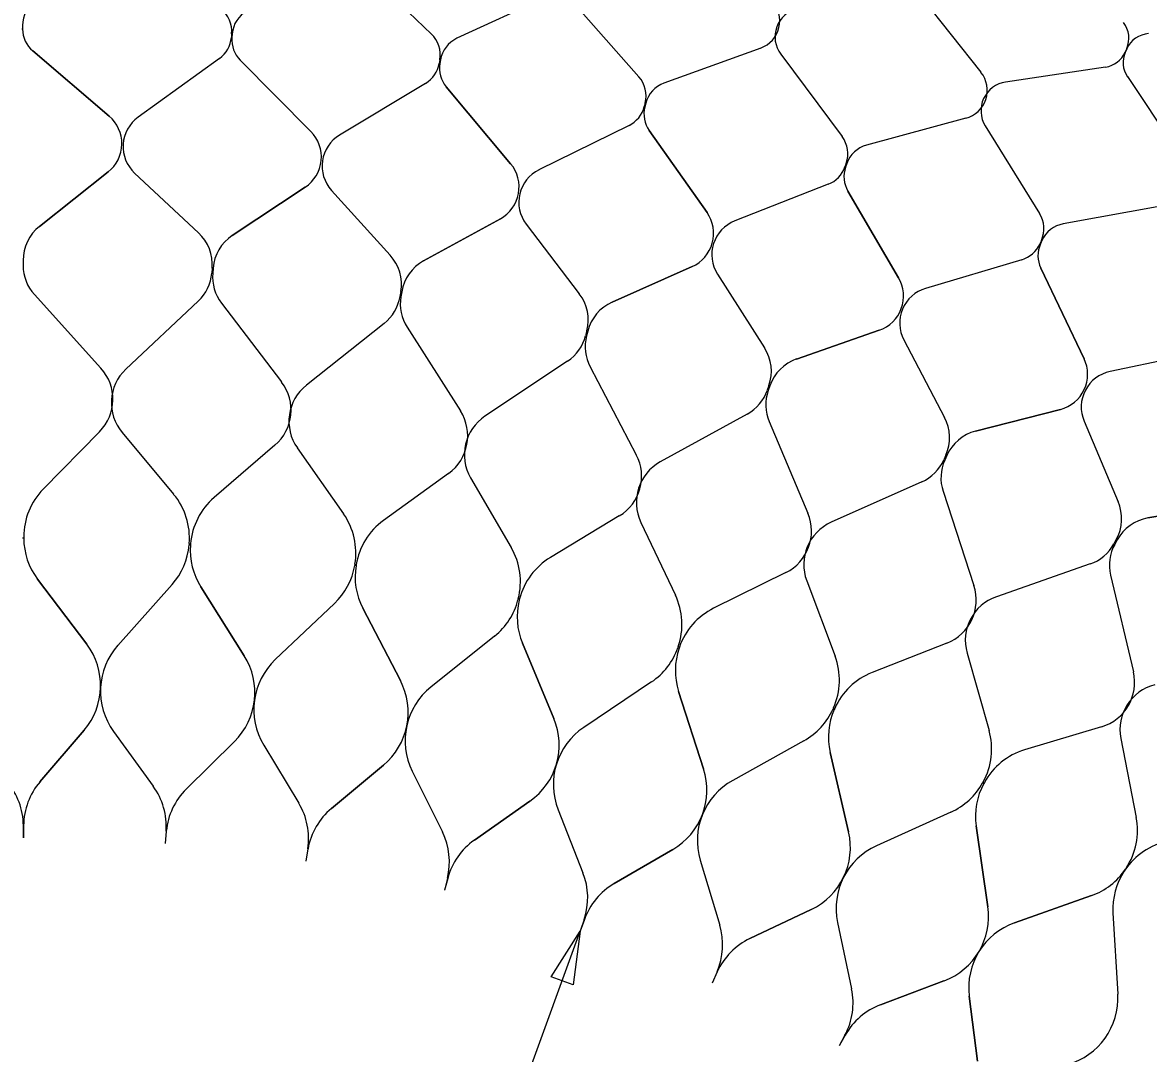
# Model space of a CAD drawing. Extents: x 638850 to 644908, y 297188 to 298900.
# Drawn here: x 644083.9 to 644150.8, y 297666 to 297727.3 of the extents above; entities that cross this region are included whole.
import ezdxf

# ---------------------------------------------------------------- set-up
doc = ezdxf.new("R2010")
doc.units = 0
for name, color, linetype in [('5', 7, 'Continuous'), ('50', 7, 'Continuous'), ('6', 7, 'Continuous')]:
    doc.layers.add(name, color=color, linetype=linetype)

msp = doc.modelspace()

# ---------------------------------------------------------------- linework, layer by layer
at = {"layer": '5'}
for p, q in [((644103.755, 297730.886), (644108.175, 297726.652)), ((644115.253, 297728.958), (644109.695, 297726.398)), ((644116.471, 297728.701), (644120.521, 297724.113)), ((644137.135, 297729.089), (644140.875, 297724.374)), ((644083.852, 297727.169), (644083.853, 297726.952)), ((644096.293, 297726.667), (644096.275, 297726.451)), ((644096.327, 297726.664), (644096.31, 297726.448)), ((644084.458, 297725.645), (644089.002, 297721.77)), ((644095.567, 297725.197), (644090.725, 297721.701)), ((644127.768, 297725.817), (644122.014, 297723.731)), ((644128.96, 297725.459), (644132.611, 297720.548)), ((644149.546, 297725.787), (644149.448, 297725.567)), ((644149.558, 297725.781), (644149.461, 297725.561)), ((644096.803, 297725.095), (644101.007, 297720.853)), ((644108.682, 297725.122), (644108.646, 297724.908)), ((644108.716, 297725.116), (644108.68, 297724.903)), ((644148.294, 297724.688), (644142.342, 297723.796)), ((644149.584, 297724.116), (644152.916, 297719.104)), ((644107.835, 297723.718), (644102.718, 297720.639)), ((644109.059, 297723.513), (644112.893, 297718.934)), ((644120.898, 297722.545), (644120.845, 297722.335)), ((644120.932, 297722.536), (644120.878, 297722.326)), ((644119.937, 297721.217), (644114.579, 297718.578)), ((644139.975, 297721.64), (644134.067, 297720.043)), ((644141.133, 297721.183), (644144.36, 297715.983)), ((644121.139, 297720.91), (644124.576, 297716.026)), ((644132.856, 297718.954), (644132.785, 297718.749)), ((644132.888, 297718.943), (644132.817, 297718.738)), ((644088.943, 297718.444), (644084.864, 297715.208)), ((644090.516, 297718.38), (644094.321, 297714.826)), ((644100.669, 297717.543), (644096.333, 297714.66)), ((644102.231, 297717.348), (644105.726, 297713.488)), ((644131.786, 297717.711), (644126.227, 297715.53)), ((644132.959, 297717.305), (644135.974, 297712.15)), ((644151.79, 297716.455), (644145.769, 297715.358)), ((644112.279, 297715.664), (644107.717, 297713.154)), ((644113.819, 297715.339), (644116.978, 297711.199)), ((644144.471, 297714.374), (644144.383, 297714.176)), ((644144.502, 297714.36), (644144.414, 297714.162)), ((644083.885, 297713.177), (644083.886, 297712.879)), ((644143.301, 297713.225), (644137.578, 297711.517)), ((644095.133, 297712.723), (644095.108, 297712.426)), ((644095.188, 297712.718), (644095.164, 297712.421)), ((644123.691, 297712.819), (644118.934, 297710.7)), ((644144.435, 297712.722), (644147.008, 297707.333)), ((644125.198, 297712.366), (644127.999, 297707.977)), ((644084.553, 297711.152), (644088.514, 297706.77)), ((644106.358, 297711.324), (644106.309, 297711.03)), ((644106.413, 297711.315), (644106.364, 297711.021)), ((644094.304, 297710.758), (644090.003, 297706.71)), ((644095.684, 297710.644), (644099.264, 297705.947)), ((644105.368, 297709.436), (644100.743, 297705.762)), ((644106.734, 297709.207), (644109.908, 297704.226)), ((644117.427, 297708.99), (644117.353, 297708.702)), ((644117.481, 297708.976), (644117.408, 297708.688)), ((644134.824, 297709.028), (644129.907, 297707.315)), ((644136.288, 297708.451), (644138.712, 297703.842)), ((644154.399, 297707.791), (644148.554, 297706.568)), ((644116.282, 297707.191), (644111.366, 297703.918)), ((644117.624, 297706.849), (644120.37, 297701.619)), ((644128.262, 297705.737), (644128.164, 297705.456)), ((644128.314, 297705.719), (644128.217, 297705.438)), ((644126.97, 297704.041), (644121.797, 297701.191)), ((644145.6, 297704.319), (644140.557, 297703.023)), ((644128.279, 297703.587), (644130.577, 297698.146)), ((644147.011, 297703.62), (644149.041, 297698.825)), ((644088.436, 297702.99), (644085.083, 297699.575)), ((644089.776, 297702.936), (644092.842, 297699.262)), ((644098.87, 297702.186), (644095.243, 297699.064)), ((644100.2, 297702.02), (644102.949, 297698.102)), ((644138.786, 297701.589), (644138.665, 297701.317)), ((644138.837, 297701.566), (644138.716, 297701.294)), ((644109.2, 297700.511), (644105.324, 297697.704)), ((644110.512, 297700.234), (644112.922, 297696.1)), ((644137.357, 297700.006), (644131.963, 297697.6)), ((644138.623, 297699.445), (644140.457, 297693.831)), ((644155.945, 297698.723), (644150.811, 297697.855)), ((644119.354, 297697.977), (644115.256, 297695.504)), ((644120.637, 297697.591), (644122.693, 297693.27)), ((644083.923, 297696.728), (644083.924, 297696.654)), ((644148.926, 297696.574), (644148.782, 297696.313)), ((644148.974, 297696.547), (644148.831, 297696.286)), ((644093.769, 297696.331), (644093.763, 297696.257)), ((644093.849, 297696.325), (644093.843, 297696.25)), ((644103.627, 297695.104), (644103.614, 297695.03)), ((644103.706, 297695.091), (644103.693, 297695.017)), ((644147.369, 297695.117), (644141.793, 297693.17)), ((644129.259, 297694.602), (644124.969, 297692.481)), ((644148.583, 297694.451), (644149.941, 297688.703)), ((644084.742, 297694.222), (644087.667, 297690.351)), ((644092.751, 297693.899), (644089.524, 297690.276)), ((644094.455, 297693.758), (644097.045, 297689.656)), ((644130.506, 297694.11), (644132.193, 297689.632)), ((644113.347, 297693.056), (644113.328, 297692.983)), ((644113.425, 297693.036), (644113.406, 297692.964)), ((644102.409, 297692.766), (644098.889, 297689.426)), ((644104.095, 297692.483), (644106.332, 297688.178)), ((644111.937, 297690.828), (644108.151, 297687.794)), ((644113.594, 297690.405), (644115.463, 297685.927)), ((644138.847, 297690.409), (644134.395, 297688.655)), ((644122.862, 297690.201), (644122.837, 297690.13)), ((644122.937, 297690.175), (644122.913, 297690.104)), ((644140.049, 297689.814), (644141.355, 297685.21)), ((644121.27, 297688.098), (644117.243, 297685.393)), ((644122.885, 297687.538), (644124.373, 297682.92)), ((644132.104, 297686.559), (644132.073, 297686.491)), ((644132.177, 297686.527), (644132.147, 297686.458)), ((644087.511, 297685.223), (644084.89, 297682.16)), ((644089.266, 297685.152), (644091.631, 297681.888)), ((644148.051, 297685.428), (644143.467, 297684.052)), ((644096.461, 297684.559), (644093.592, 297681.726)), ((644098.203, 297684.342), (644100.287, 297680.89)), ((644130.342, 297684.597), (644126.102, 297682.238)), ((644149.198, 297684.735), (644150.114, 297680.038)), ((644131.904, 297683.904), (644133, 297679.177)), ((644105.323, 297683.148), (644102.228, 297680.565)), ((644107.041, 297682.785), (644108.829, 297679.172)), ((644141.008, 297682.156), (644140.972, 297682.091)), ((644141.079, 297682.118), (644141.043, 297682.052)), ((644114.036, 297681), (644110.735, 297678.685)), ((644115.718, 297680.494), (644117.196, 297676.744)), ((644139.088, 297680.349), (644134.666, 297678.353)), ((644083.903, 297679.562), (644083.912, 297678.826)), ((644083.918, 297679.562), (644083.912, 297678.826)), ((644092.391, 297679.22), (644092.338, 297678.486)), ((644092.406, 297679.218), (644092.338, 297678.486)), ((644140.588, 297679.527), (644141.284, 297674.725)), ((644100.821, 297678.168), (644100.706, 297677.441)), ((644100.835, 297678.166), (644100.706, 297677.441)), ((644122.539, 297678.129), (644119.056, 297676.099)), ((644124.172, 297677.485), (644125.332, 297673.624)), ((644109.133, 297676.414), (644108.958, 297675.7)), ((644109.147, 297676.411), (644108.958, 297675.7)), ((644149.44, 297676.897), (644149.399, 297676.835)), ((644147.449, 297675.383), (644142.874, 297673.765)), ((644130.771, 297674.557), (644127.13, 297672.826)), ((644148.73, 297674.358), (644149.014, 297669.515)), ((644117.268, 297673.971), (644117.034, 297673.273)), ((644117.282, 297673.966), (644117.034, 297673.273)), ((644132.345, 297673.778), (644133.177, 297669.834)), ((644125.171, 297670.854), (644124.879, 297670.179)), ((644125.185, 297670.848), (644124.879, 297670.179)), ((644138.675, 297670.308), (644134.902, 297668.888)), ((644140.178, 297669.4), (644140.66, 297665.538)), ((644132.785, 297667.087), (644132.438, 297666.439)), ((644132.798, 297667.08), (644132.438, 297666.439))]:
    msp.add_line(p, q, dxfattribs=at)
for centre, radius, start, end in [((644085.576, 297727.173), 1.723, 124.34069, 180.1336), ((644127.18, 297727.437), 1.723, 289.92998, 43.22614), ((644094.576, 297726.81), 1.723, 355.24378, 51.03669), ((644098.045, 297726.524), 1.723, 119.53712, 175.33003), ((644130.343, 297726.487), 1.723, 103.32982, 216.62598), ((644148.168, 297726.399), 1.508, 336.02944, 38.51509), ((644085.576, 297726.956), 1.723, 180.1336, 229.54448), ((644106.983, 297725.408), 1.723, 350.44021, 46.23312), ((644150.937, 297725.171), 1.508, 93.63015, 156.1158), ((644094.558, 297726.594), 1.723, 305.83289, 355.24378), ((644098.027, 297726.308), 1.723, 175.33003, 224.74091), ((644110.416, 297724.833), 1.723, 114.73355, 170.52646), ((644148.07, 297726.179), 1.508, 278.52625, 336.02945), ((644150.839, 297724.95), 1.508, 156.1158, 213.619), ((644106.947, 297725.194), 1.723, 301.02932, 350.44021), ((644110.38, 297724.619), 1.723, 170.52646, 219.93734), ((644119.229, 297722.972), 1.723, 345.63664, 41.42955), ((644139.525, 297723.303), 1.723, 285.12641, 38.42257), ((644122.602, 297722.111), 1.723, 109.92998, 165.72289), ((644142.597, 297722.092), 1.723, 98.52625, 211.82241), ((644119.175, 297722.762), 1.723, 296.22575, 345.63664), ((644122.548, 297721.901), 1.723, 165.72289, 215.13377), ((644087.605, 297720.131), 2.154, 308.42009, 49.54449), ((644091.986, 297719.954), 2.154, 125.83289, 226.95729), ((644099.477, 297719.337), 2.154, 303.61652, 44.74092), ((644103.828, 297718.794), 2.154, 121.02932, 222.15372), ((644131.228, 297719.52), 1.723, 340.83307, 36.62598), ((644134.517, 297718.379), 1.723, 105.12641, 160.91932), ((644111.241, 297717.551), 2.154, 298.81295, 39.93735), ((644115.531, 297716.645), 2.154, 116.22575, 217.35015), ((644131.157, 297719.315), 1.723, 291.42218, 340.83307), ((644134.446, 297718.175), 1.723, 160.91932, 210.3302), ((644122.814, 297714.786), 2.154, 294.00938, 35.13378), ((644142.896, 297715.074), 1.723, 336.0295, 31.82241), ((644086.47, 297713.183), 2.585, 128.42009, 180.1336), ((644127.014, 297713.525), 2.154, 111.42218, 212.54657), ((644146.078, 297713.663), 1.723, 100.32284, 156.11575), ((644092.557, 297712.937), 2.585, 355.24378, 46.95729), ((644097.764, 297712.508), 2.585, 123.61652, 175.33003), ((644142.808, 297714.876), 1.723, 286.61861, 336.0295), ((644145.99, 297713.465), 1.723, 156.11575, 205.52663), ((644103.81, 297711.753), 2.585, 350.44021, 42.15372), ((644108.962, 297710.889), 2.585, 118.81295, 170.52646), ((644086.471, 297712.885), 2.585, 180.1336, 222.11443), ((644092.532, 297712.64), 2.585, 313.26295, 355.24378), ((644097.74, 297712.211), 2.585, 175.33003, 217.31086), ((644134.115, 297711.062), 2.154, 289.20581, 30.33021), ((644114.923, 297709.631), 2.585, 345.63664, 37.35015), ((644138.194, 297709.453), 2.154, 106.61861, 207.743), ((644103.76, 297711.46), 2.585, 308.45938, 350.44021), ((644108.913, 297710.596), 2.585, 170.52646, 212.50729), ((644119.986, 297708.339), 2.585, 114.00938, 165.72289), ((644114.849, 297709.343), 2.585, 303.65581, 345.63664), ((644119.912, 297708.05), 2.585, 165.72289, 207.70372), ((644125.82, 297706.586), 2.585, 340.83307, 32.54658), ((644130.757, 297704.874), 2.585, 109.20581, 160.91932), ((644145.065, 297706.405), 2.154, 284.40224, 25.52664), ((644086.469, 297704.921), 2.757, 315.52536, 42.11443), ((644091.892, 297704.702), 2.757, 133.26295, 219.85202), ((644148.995, 297704.46), 2.154, 101.81504, 202.93943), ((644097.071, 297704.275), 2.757, 310.72179, 37.31086), ((644102.458, 297703.603), 2.757, 128.45938, 215.04845), ((644125.723, 297706.305), 2.585, 298.85224, 340.83307), ((644130.66, 297704.593), 2.585, 160.91932, 202.90015), ((644107.583, 297702.744), 2.757, 305.91822, 32.50729), ((644112.894, 297701.623), 2.757, 123.65581, 210.24488), ((644136.424, 297702.639), 2.585, 336.0295, 27.74301), ((644141.2, 297700.52), 2.585, 104.40224, 156.11575), ((644117.929, 297700.338), 2.757, 301.11465, 27.70372), ((644123.127, 297698.776), 2.757, 118.85224, 205.44131), ((644136.303, 297702.367), 2.585, 294.04867, 336.0295), ((644141.079, 297700.248), 2.585, 156.11575, 198.09658), ((644087.973, 297696.738), 4.049, 135.52536, 180.1336), ((644089.734, 297696.667), 4.049, 355.24378, 39.85202), ((644097.885, 297695.995), 4.049, 130.72179, 175.33003), ((644146.66, 297697.818), 2.585, 331.22593, 22.93944), ((644099.633, 297695.777), 4.049, 350.44021, 35.04845), ((644128.037, 297697.073), 2.757, 296.31108, 22.90015), ((644151.242, 297695.306), 2.585, 99.59867, 151.31218), ((644107.7, 297694.424), 4.049, 125.91822, 170.52646), ((644133.086, 297695.082), 2.757, 114.04867, 200.63774), ((644087.973, 297696.663), 4.049, 180.1336, 217.07193), ((644089.727, 297696.592), 4.049, 318.30545, 355.24378), ((644097.879, 297695.92), 4.049, 175.33003, 212.26836), ((644109.424, 297694.06), 4.049, 345.63664, 30.24488), ((644146.517, 297697.557), 2.585, 289.2451, 331.22593), ((644151.099, 297695.045), 2.585, 151.31218, 193.29301), ((644117.349, 297692.037), 4.049, 121.11465, 165.72289), ((644099.621, 297695.703), 4.049, 313.50188, 350.44021), ((644107.688, 297694.351), 4.049, 170.52646, 207.46479), ((644137.837, 297692.974), 2.757, 291.50751, 18.09658), ((644119.037, 297691.53), 4.049, 340.83307, 25.44131), ((644142.701, 297690.567), 2.757, 109.2451, 195.83416), ((644109.406, 297693.988), 4.049, 308.69831, 345.63664), ((644117.331, 297691.965), 4.049, 165.72289, 202.66122), ((644126.764, 297688.851), 4.049, 116.31108, 160.91932), ((644084.402, 297687.884), 4.093, 319.44945, 37.07193), ((644092.58, 297687.554), 4.093, 138.30545, 215.92793), ((644119.012, 297691.46), 4.049, 303.89474, 340.83307), ((644126.74, 297688.78), 4.049, 160.91932, 197.85765), ((644093.585, 297687.471), 4.093, 314.64588, 32.26836), ((644101.706, 297686.457), 4.093, 133.50188, 211.12436), ((644128.403, 297688.204), 4.049, 336.0295, 20.63773), ((644135.88, 297684.887), 4.049, 111.50751, 156.11575), ((644147.258, 297688.069), 2.757, 286.70394, 13.29301), ((644102.701, 297686.29), 4.093, 309.84231, 27.46479), ((644110.709, 297684.6), 4.093, 128.69831, 206.32079), ((644151.904, 297685.262), 2.757, 104.44153, 191.03059), ((644128.373, 297688.136), 4.049, 299.09117, 336.0295), ((644135.849, 297684.819), 4.049, 156.11575, 193.05408), ((644111.687, 297684.351), 4.093, 305.03874, 22.66122), ((644119.525, 297681.996), 4.093, 123.89474, 201.51722), ((644137.459, 297684.106), 4.049, 331.22593, 15.83416), ((644144.631, 297680.174), 4.049, 106.70394, 151.31217), ((644120.478, 297681.665), 4.093, 300.23517, 17.85765), ((644079.854, 297679.514), 4.049, 0.66838, 40.7315), ((644087.967, 297679.527), 4.049, 139.44945, 179.51256), ((644088.352, 297679.512), 4.049, 355.86481, 35.92793), ((644096.438, 297678.845), 4.049, 134.64588, 174.70899), ((644128.092, 297678.662), 4.093, 119.09117, 196.71365), ((644137.423, 297684.04), 4.049, 294.2876, 331.22593), ((644144.595, 297680.108), 4.049, 151.31218, 188.2505), ((644096.82, 297678.797), 4.049, 351.06124, 31.12436), ((644104.822, 297677.456), 4.049, 129.84231, 169.90542), ((644146.139, 297679.263), 4.049, 326.42236, 11.03059), ((644105.199, 297677.376), 4.049, 346.25767, 26.32079), ((644129.014, 297678.253), 4.093, 295.4316, 13.05408), ((644113.06, 297675.37), 4.049, 125.03874, 165.10185), ((644136.349, 297674.623), 4.093, 114.2876, 191.91008), ((644152.814, 297674.658), 4.049, 101.80956, 146.4178), ((644146.098, 297679.201), 4.049, 289.48403, 326.42235), ((644113.429, 297675.259), 4.049, 341.4541, 21.51722), ((644152.772, 297674.595), 4.049, 146.4178, 183.35613), ((644121.095, 297672.601), 4.049, 120.23517, 160.29828), ((644137.234, 297674.138), 4.093, 290.62803, 8.25051), ((644121.453, 297672.459), 4.049, 336.65053, 16.71365), ((644144.239, 297669.906), 4.093, 109.48403, 187.10651), ((644128.869, 297669.169), 4.049, 115.4316, 155.49471), ((644129.215, 297668.998), 4.049, 331.84696, 11.91008), ((644144.928, 297669.275), 4.093, 285.73365, 3.35613), ((644136.329, 297665.098), 4.049, 110.62803, 150.69114)]:
    msp.add_arc(centre, radius, start, end, dxfattribs=at)
at = {"layer": '50'}
for p, q in [((644083.853, 297726.952), (644083.818, 297726.952)), ((644096.31, 297726.448), (644096.275, 297726.451)), ((644089.002, 297721.77), (644084.458, 297725.645)), ((644095.567, 297725.197), (644090.725, 297721.701)), ((644101.007, 297720.853), (644096.803, 297725.095)), ((644108.68, 297724.903), (644108.646, 297724.908)), ((644107.835, 297723.718), (644102.718, 297720.639)), ((644112.893, 297718.934), (644109.059, 297723.513)), ((644120.878, 297722.326), (644120.845, 297722.335)), ((644119.937, 297721.217), (644114.579, 297718.578)), ((644124.576, 297716.026), (644121.139, 297720.91)), ((644132.817, 297718.738), (644132.785, 297718.749)), ((644084.864, 297715.208), (644088.943, 297718.444)), ((644090.516, 297718.38), (644094.321, 297714.826)), ((644096.333, 297714.66), (644100.669, 297717.543)), ((644102.231, 297717.348), (644105.726, 297713.488)), ((644131.786, 297717.711), (644126.227, 297715.53)), ((644135.974, 297712.15), (644132.959, 297717.305)), ((644107.717, 297713.154), (644112.279, 297715.664)), ((644113.819, 297715.339), (644116.978, 297711.199)), ((644144.414, 297714.162), (644144.383, 297714.176)), ((644143.301, 297713.225), (644137.578, 297711.517)), ((644118.934, 297710.7), (644123.691, 297712.819)), ((644147.008, 297707.333), (644144.435, 297712.722)), ((644125.198, 297712.366), (644127.999, 297707.977)), ((644129.907, 297707.315), (644134.824, 297709.028)), ((644136.288, 297708.451), (644138.712, 297703.842)), ((644154.399, 297707.791), (644148.554, 297706.568)), ((644140.557, 297703.023), (644145.6, 297704.319)), ((644147.011, 297703.62), (644149.041, 297698.825)), ((644150.811, 297697.855), (644155.945, 297698.723)), ((644083.924, 297696.654), (644083.843, 297696.654)), ((644093.843, 297696.25), (644093.763, 297696.257)), ((644103.693, 297695.017), (644103.614, 297695.03)), ((644087.667, 297690.351), (644084.742, 297694.222)), ((644092.751, 297693.899), (644089.524, 297690.276)), ((644097.045, 297689.656), (644094.455, 297693.758)), ((644102.409, 297692.766), (644098.889, 297689.426)), ((644106.332, 297688.178), (644104.095, 297692.483)), ((644113.406, 297692.964), (644113.328, 297692.983)), ((644111.937, 297690.828), (644108.151, 297687.794)), ((644115.463, 297685.927), (644113.594, 297690.405)), ((644122.913, 297690.104), (644122.837, 297690.13)), ((644121.27, 297688.098), (644117.243, 297685.393)), ((644124.373, 297682.92), (644122.885, 297687.538)), ((644132.147, 297686.458), (644132.073, 297686.491)), ((644084.89, 297682.16), (644087.511, 297685.223)), ((644089.266, 297685.152), (644091.631, 297681.888)), ((644093.592, 297681.726), (644096.461, 297684.559)), ((644098.203, 297684.342), (644100.287, 297680.89)), ((644130.342, 297684.597), (644126.102, 297682.238)), ((644133, 297679.177), (644131.904, 297683.904)), ((644102.228, 297680.565), (644105.323, 297683.148)), ((644107.041, 297682.785), (644108.829, 297679.172)), ((644141.043, 297682.052), (644140.972, 297682.091)), ((644110.735, 297678.685), (644114.036, 297681)), ((644115.718, 297680.494), (644117.196, 297676.744)), ((644139.088, 297680.349), (644134.666, 297678.353)), ((644083.903, 297679.562), (644083.912, 297678.826)), ((644083.912, 297678.826), (644083.918, 297679.562)), ((644141.284, 297674.725), (644140.588, 297679.527)), ((644119.056, 297676.099), (644122.539, 297678.129)), ((644124.172, 297677.485), (644125.332, 297673.624)), ((644149.472, 297676.961), (644149.399, 297676.835)), ((644142.874, 297673.765), (644147.449, 297675.383)), ((644127.13, 297672.826), (644130.771, 297674.557)), ((644148.73, 297674.358), (644149.014, 297669.515)), ((644132.345, 297673.778), (644133.177, 297669.834)), ((644134.902, 297668.888), (644138.675, 297670.308)), ((644140.66, 297665.538), (644140.178, 297669.4))]:
    msp.add_line(p, q, dxfattribs=at)
for centre, radius, start, end in [((644148.168, 297726.399), 1.508, 336.02945, 38.5151), ((644085.576, 297726.956), 1.723, 180.1336, 229.54449), ((644150.937, 297725.171), 1.508, 93.63015, 156.1158), ((644094.558, 297726.594), 1.723, 305.83289, 355.24378), ((644098.027, 297726.308), 1.723, 175.33003, 224.74092), ((644106.947, 297725.194), 1.723, 301.02932, 350.44021), ((644110.38, 297724.619), 1.723, 170.52646, 219.93734), ((644119.175, 297722.762), 1.723, 296.22575, 345.63664), ((644122.548, 297721.901), 1.723, 165.72289, 215.13377), ((644087.605, 297720.131), 2.154, 308.4201, 49.54449), ((644091.986, 297719.954), 2.154, 125.83289, 226.95729), ((644099.477, 297719.337), 2.154, 303.61652, 44.74092), ((644103.828, 297718.794), 2.154, 121.02932, 222.15372), ((644111.241, 297717.551), 2.154, 298.81295, 39.93735), ((644115.531, 297716.645), 2.154, 116.22575, 217.35015), ((644131.157, 297719.315), 1.723, 291.42218, 340.83307), ((644134.446, 297718.175), 1.723, 160.91932, 210.33021), ((644122.814, 297714.786), 2.154, 294.00938, 35.13378), ((644086.47, 297713.183), 2.585, 128.42009, 180.1336), ((644127.014, 297713.525), 2.154, 111.42218, 212.54657), ((644092.557, 297712.937), 2.585, 355.24378, 46.95729), ((644097.764, 297712.508), 2.585, 123.61652, 175.33003), ((644142.808, 297714.876), 1.723, 286.61861, 336.0295), ((644145.99, 297713.465), 1.723, 156.11575, 205.52663), ((644103.81, 297711.753), 2.585, 350.44021, 42.15372), ((644108.962, 297710.889), 2.585, 118.81295, 170.52646), ((644134.115, 297711.062), 2.154, 289.20581, 30.3302), ((644114.923, 297709.631), 2.585, 345.63664, 37.35015), ((644138.194, 297709.453), 2.154, 106.61861, 207.743), ((644119.986, 297708.339), 2.585, 114.00938, 165.72289), ((644125.82, 297706.586), 2.585, 340.83307, 32.54658), ((644130.757, 297704.874), 2.585, 109.20581, 160.91932), ((644145.065, 297706.405), 2.154, 284.40224, 25.52664), ((644148.995, 297704.46), 2.154, 101.81504, 202.93943), ((644136.424, 297702.639), 2.585, 336.0295, 27.74301), ((644141.2, 297700.52), 2.585, 104.40224, 156.11575), ((644146.66, 297697.818), 2.585, 331.22593, 22.93944), ((644151.242, 297695.306), 2.585, 99.59867, 151.31218), ((644087.973, 297696.663), 4.049, 180.1336, 217.07193), ((644089.727, 297696.592), 4.049, 318.30545, 355.24378), ((644097.879, 297695.92), 4.049, 175.33003, 212.26835), ((644099.621, 297695.703), 4.049, 313.50188, 350.44021), ((644107.688, 297694.351), 4.049, 170.52646, 207.46479), ((644109.406, 297693.988), 4.049, 308.69831, 345.63664), ((644117.331, 297691.965), 4.049, 165.72289, 202.66122), ((644084.402, 297687.884), 4.093, 319.44945, 37.07193), ((644092.58, 297687.554), 4.093, 138.30545, 215.92793), ((644119.012, 297691.46), 4.049, 303.89474, 340.83307), ((644126.74, 297688.78), 4.049, 160.91932, 197.85765), ((644093.585, 297687.471), 4.093, 314.64588, 32.26835), ((644101.706, 297686.457), 4.093, 133.50188, 211.12436), ((644102.701, 297686.29), 4.093, 309.84231, 27.46479), ((644110.709, 297684.6), 4.093, 128.69831, 206.32079), ((644128.373, 297688.136), 4.049, 299.09117, 336.0295), ((644135.849, 297684.819), 4.049, 156.11575, 193.05407), ((644111.687, 297684.351), 4.093, 305.03874, 22.66122), ((644119.525, 297681.996), 4.093, 123.89474, 201.51722), ((644120.478, 297681.665), 4.093, 300.23517, 17.85764), ((644079.854, 297679.514), 4.049, 0.66838, 40.7315), ((644087.967, 297679.527), 4.049, 139.44945, 179.51256), ((644088.352, 297679.512), 4.049, 355.86481, 35.92793), ((644096.438, 297678.845), 4.049, 134.64588, 174.70899), ((644128.092, 297678.662), 4.093, 119.09117, 196.71365), ((644137.423, 297684.04), 4.049, 294.2876, 331.22593), ((644144.595, 297680.108), 4.049, 151.31218, 188.25051), ((644096.82, 297678.797), 4.049, 351.06124, 31.12436), ((644104.822, 297677.456), 4.049, 129.84231, 169.90543), ((644105.199, 297677.376), 4.049, 346.25767, 26.32079), ((644129.014, 297678.253), 4.093, 295.4316, 13.05407), ((644113.06, 297675.37), 4.049, 125.03874, 165.10185), ((644136.349, 297674.623), 4.093, 114.2876, 191.91008), ((644146.098, 297679.201), 4.049, 289.48403, 326.42235), ((644113.429, 297675.259), 4.049, 341.4541, 21.51722), ((644152.772, 297674.595), 4.049, 146.4178, 183.35613), ((644121.095, 297672.601), 4.049, 120.23517, 160.29828), ((644137.234, 297674.138), 4.093, 290.62803, 8.25051), ((644121.453, 297672.459), 4.049, 336.65053, 16.71365), ((644144.239, 297669.906), 4.093, 109.48403, 187.10651), ((644128.869, 297669.169), 4.049, 115.4316, 155.49471), ((644129.215, 297668.998), 4.049, 331.84696, 11.91008), ((644144.928, 297669.275), 4.093, 285.73365, 3.35613), ((644136.329, 297665.098), 4.049, 110.62803, 150.69114)]:
    msp.add_arc(centre, radius, start, end, dxfattribs=at)
at = {"layer": '6'}
msp.add_line((644110.916, 297656.463), (644117.034, 297673.273), dxfattribs=at)
msp.add_lwpolyline([(644115.295, 297670.551), (644117.034, 297673.273), (644116.615, 297670.071)], close=True, dxfattribs=at)

doc.saveas('drawing.dxf')
